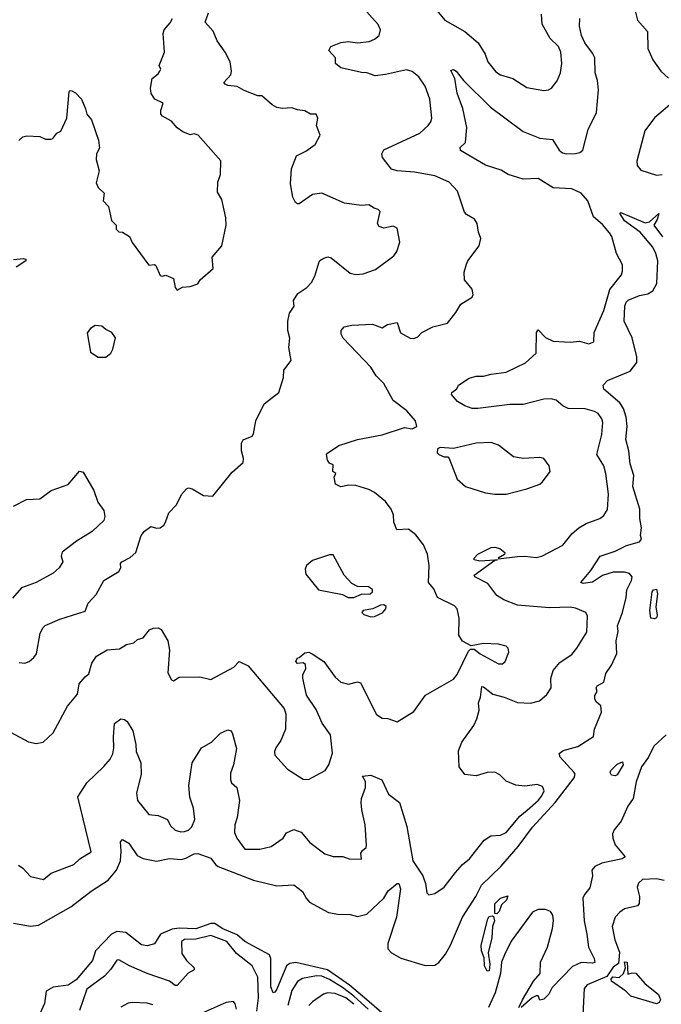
# Model space of a CAD drawing. Extents: x 1690054 to 1842981, y 782881 to 914114.
# Tile 651 of 656: x 1805038 to 1808451, y 882801 to 888038. Entities that reach past the tile are written whole.
import ezdxf

# ---------------------------------------------------------------- set-up
doc = ezdxf.new("R2010")
doc.units = 0

msp = doc.modelspace()

# ---------------------------------------------------------------- linework, layer by layer
at = {"layer": '0CON10XD'}
for points in [[(1808299.6, 888135), (1808323.6, 888035), (1808378, 887975), (1808378.5, 887885), (1808405, 887824.2), (1808448.5, 887765), (1808488, 887728)], [(1804988.8, 884248.8), (1805085, 884197.5), (1805125, 884188.8), (1805162.5, 884195), (1805216.2, 884245), (1805292.4, 884387.6), (1805345, 884450), (1805354.3, 884505), (1805385, 884543.8), (1805405, 884558.8), (1805421.8, 884615), (1805446.7, 884653.3), (1805502.6, 884687.4), (1805568.1, 884691.9), (1805605, 884714.4), (1805645, 884724.2), (1805665, 884742), (1805695, 884750), (1805727.3, 884792.7), (1805747.5, 884802.5), (1805775, 884802.9), (1805790, 884795), (1805825.6, 884735), (1805834.5, 884685), (1805826, 884565), (1805845, 884526.2), (1805855, 884521.2), (1805885, 884541.2), (1805995, 884543.8), (1806055, 884528.8), (1806176.2, 884595), (1806205, 884624), (1806252.3, 884602.3), (1806444.4, 884374.4), (1806452.9, 884345), (1806451.9, 884265), (1806426.7, 884205), (1806399.4, 884165), (1806393.1, 884145), (1806395.6, 884125.6), (1806461.8, 884051.8), (1806545, 883998.6), (1806573.6, 883996.4), (1806662.2, 884045), (1806681.4, 884075), (1806702.3, 884137.7), (1806690.7, 884235), (1806646.2, 884296.2), (1806615, 884370), (1806563.6, 884445), (1806544.4, 884535.6), (1806544.2, 884555), (1806560.5, 884585), (1806558, 884608), (1806545, 884618.1), (1806515, 884614.4), (1806507.1, 884625), (1806515, 884644), (1806525, 884645.7), (1806555, 884670.8), (1806575, 884674.4), (1806594, 884665), (1806655.4, 884625.4), (1806715, 884541.9), (1806745, 884515.5), (1806786.6, 884503.4), (1806835, 884515.7), (1806850.3, 884510.3), (1806935, 884343.3), (1806965, 884324), (1806995, 884322), (1807045, 884304), (1807135, 884358.8), (1807196, 884445), (1807345, 884530.6), (1807364, 884556), (1807425, 884680), (1807435, 884690), (1807455, 884690), (1807487.5, 884665), (1807585, 884612.9), (1807605, 884612.5), (1807620, 884625), (1807638.8, 884675), (1807636.2, 884695), (1807625, 884706.2), (1807585, 884717.1), (1807505, 884721.2), (1807438.3, 884708.3), (1807392.3, 884732.3), (1807374.2, 884765), (1807375.5, 884855.5), (1807365.4, 884905.4), (1807350.8, 884920.8), (1807260.8, 884965), (1807241.1, 885011.1), (1807212.5, 885045), (1807215.5, 885134.5), (1807207.2, 885195), (1807185, 885244.4), (1807145, 885297.8), (1807105, 885328.9), (1807043.8, 885325), (1807027.1, 885365), (1807025.6, 885405), (1807014.4, 885435), (1806983.3, 885475), (1806924.2, 885524.2), (1806895, 885539.5), (1806825, 885560), (1806788.3, 885561.7), (1806745, 885553.8), (1806718.3, 885568.3), (1806711.2, 885605), (1806720, 885625), (1806703.8, 885635), (1806705, 885670), (1806685, 885680), (1806674.2, 885695), (1806670, 885725), (1806675, 885732.5), (1806735, 885774), (1806835, 885805.6), (1806965, 885830.8), (1807085, 885870), (1807125, 885862.5), (1807150, 885875), (1807142.5, 885905), (1807097, 885957), (1807025, 886013.3), (1806975, 886102.5), (1806934.1, 886144.1), (1806905, 886189.5), (1806757.5, 886345), (1806747.3, 886365), (1806747.1, 886385), (1806763.3, 886405), (1806804.2, 886414.2), (1806915, 886418.1), (1806965, 886400), (1806993.6, 886416.4), (1807045, 886427.5), (1807062.8, 886372.8), (1807115, 886344.2), (1807135, 886342), (1807155, 886351.2), (1807175.9, 886374.1), (1807235.8, 886404.2), (1807312.5, 886425), (1807358.3, 886481.7), (1807384.1, 886525.9), (1807445, 886563.3), (1807450, 886575), (1807444, 886605), (1807404.2, 886655), (1807402.5, 886695), (1807415, 886737.5), (1807422, 886755), (1807482, 886835), (1807491.2, 886875), (1807478, 886908), (1807471.2, 886955), (1807457, 886977), (1807415, 887002), (1807404.2, 887015), (1807366.2, 887126.2), (1807322, 887175), (1807245, 887207.3), (1807138, 887228), (1807045, 887234.5), (1807015, 887242.7), (1806967.3, 887305), (1806964.4, 887325), (1806974.2, 887345.8), (1807165.6, 887435), (1807210.4, 887475), (1807224.5, 887495), (1807229.1, 887515), (1807218.9, 887615), (1807195, 887684), (1807161.4, 887735), (1807125, 887763.6), (1807095, 887772.1), (1806983.9, 887746.1), (1806928.9, 887738.9), (1806885, 887755.4), (1806855, 887757.2), (1806745, 887783.1), (1806716.7, 887805), (1806716.7, 887835), (1806682, 887875), (1806693.3, 887895), (1806745, 887916.5), (1806785, 887921.5), (1806835, 887915.5), (1806897.1, 887922.9), (1806925.8, 887935), (1806950.6, 887955), (1806957.7, 887985), (1806945, 888012.2), (1806851.8, 888115)], [(1805035, 884618.8), (1805065, 884616), (1805087.5, 884625), (1805113.3, 884645), (1805126.2, 884665), (1805146.7, 884775), (1805162.5, 884805), (1805173.9, 884816.1), (1805250.5, 884849.5), (1805385, 884892.5), (1805401.2, 884935), (1805445, 884981.2), (1805485, 885056.2), (1805565, 885103.3), (1805576.4, 885123.6), (1805574, 885145), (1805581.2, 885155), (1805625, 885177.5), (1805655, 885203.8), (1805684, 885295), (1805701.7, 885318.3), (1805735, 885343.3), (1805765, 885334), (1805785, 885336.2), (1805805, 885350), (1805813.8, 885366.2), (1805830, 885415), (1805872.3, 885457.7), (1805897.7, 885512.3), (1805925, 885542.5), (1805935, 885547.5), (1805955, 885543.3), (1806015, 885506.7), (1806065, 885503.8), (1806168.3, 885631.7), (1806226.1, 885683.9), (1806228.8, 885705), (1806216.7, 885745), (1806217.5, 885785), (1806227, 885803), (1806275, 885823.8), (1806282, 885835), (1806293.3, 885905), (1806338.6, 885995), (1806416, 886055), (1806441.2, 886135), (1806443.3, 886175), (1806481.2, 886225), (1806470, 886295), (1806474.2, 886345), (1806464.4, 886385), (1806464.4, 886434.4), (1806473.4, 886476.6), (1806498, 886515), (1806493.8, 886545), (1806517.9, 886582.1), (1806565, 886614.4), (1806589.5, 886640.5), (1806607.8, 886675), (1806628.8, 886745), (1806635, 886756.7), (1806655, 886770), (1806676.1, 886776.1), (1806695, 886771.2), (1806795, 886690.8), (1806825, 886682.9), (1806865, 886685.8), (1806931.1, 886708.9), (1807027.5, 886782.5), (1807044.2, 886805), (1807059.2, 886855), (1807045, 886928.8), (1807025, 886939.4), (1806975, 886929.5), (1806948.9, 886938.9), (1806940.6, 886955), (1806955, 887017.5), (1806945, 887028.8), (1806922.5, 887035), (1806895, 887053.3), (1806855, 887050), (1806765, 887062), (1806644.2, 887115.8), (1806595, 887109.4), (1806525, 887059.5), (1806515, 887058.1), (1806505, 887065.7), (1806490, 887095), (1806478.7, 887165), (1806482.7, 887245), (1806509.2, 887315), (1806560.2, 887339.8), (1806610, 887375), (1806636, 887425), (1806625, 887453.3), (1806616.7, 887475), (1806624, 887515), (1806615, 887536.2), (1806585, 887536.2), (1806555, 887553.3), (1806515, 887558), (1806485, 887570), (1806435, 887565.7), (1806405, 887571.9), (1806380, 887585), (1806325, 887634), (1806304.2, 887634.2), (1806231.5, 887661.5), (1806195, 887682.2), (1806145, 887689.1), (1806130, 887695), (1806123.3, 887705), (1806161.1, 887745), (1806164.5, 887765), (1806156.8, 887815), (1806131.1, 887865), (1806087.1, 887925), (1806067.5, 887977.5), (1806023.5, 888025), (1806041.9, 888075)], [(1807248.1, 888098.1), (1807299.2, 888035), (1807405, 887975.7), (1807475.7, 887915), (1807514.4, 887855), (1807527.1, 887815), (1807571.1, 887761.1), (1807595, 887745.7), (1807660, 887725), (1807735, 887678), (1807825, 887661.4), (1807850, 887665), (1807866, 887675), (1807896.9, 887713.1), (1807914.2, 887755), (1807921.9, 887805), (1807915.6, 887865), (1807903.1, 887895), (1807859.1, 887939.1), (1807816.9, 888015), (1807813, 888067)], [(1805031.1, 883541.1), (1805055, 883526), (1805095, 883481.2), (1805165, 883465.8), (1805205, 883498.8), (1805325, 883544), (1805356.7, 883575), (1805418.3, 883611.7), (1805346.5, 883905), (1805395, 883978.9), (1805484.7, 884065.3), (1805518.5, 884105), (1805532.7, 884132.7), (1805538.9, 884165), (1805536.2, 884223.8), (1805542.2, 884295), (1805575, 884320), (1805595, 884316.7), (1805610, 884305), (1805640, 884255), (1805655, 884182.5), (1805656.4, 884145), (1805682.7, 884085), (1805683.2, 884025), (1805658.1, 883925), (1805664.6, 883884.6), (1805725, 883811.2), (1805775, 883806.2), (1805823.3, 883785), (1805840.2, 883750.2), (1805865, 883728.1), (1805895, 883717.8), (1805915, 883720.5), (1805935, 883728.1), (1805953.3, 883745), (1805969.3, 883785), (1805962.7, 883845), (1805943.2, 883903.2), (1805937.8, 883965), (1805955.3, 884085), (1806004.8, 884165.2), (1806058.5, 884195), (1806105, 884243.3), (1806145, 884261.1), (1806162, 884255), (1806169.1, 884239.1), (1806191.4, 884161.4), (1806175.6, 884075), (1806159.3, 884030.7), (1806158.3, 883995), (1806165, 883979.6), (1806191.9, 883955), (1806207.5, 883885), (1806194.5, 883795), (1806181.2, 883755), (1806180, 883715), (1806192.3, 883685), (1806235, 883626.8), (1806314.5, 883625.5), (1806375, 883641.2), (1806438.6, 883685), (1806456.6, 883713.4), (1806495, 883731.4), (1806535, 883717.1), (1806581.4, 883661.4), (1806661.1, 883601.1), (1806705, 883588.1), (1806757.2, 883587.2), (1806790, 883575), (1806855, 883574), (1806851.4, 883605), (1806860.3, 883619.7), (1806881.2, 883635), (1806882, 883648), (1806875.5, 883755), (1806857.1, 883835), (1806854.4, 883874.4), (1806856, 883895), (1806877.8, 883955), (1806876.8, 883986.8), (1806861.2, 884015), (1806905, 884020.6), (1806964.7, 883994.7), (1806999.3, 883919.3), (1807057.5, 883875), (1807096.6, 883746.6), (1807129.2, 883565), (1807181.6, 883485), (1807195.6, 883444.4), (1807203.3, 883393.3), (1807213.8, 883383.8), (1807245, 883390), (1807295, 883424.2), (1807355, 883502.9), (1807393.1, 883545), (1807431.1, 883575), (1807508, 883675), (1807543.5, 883696.5), (1807595, 883700.5), (1807625.8, 883715), (1807698, 883802), (1807736.4, 883833.6), (1807795.7, 883885), (1807815, 883910), (1807827.1, 883937.1), (1807819.3, 883959.3), (1807790.3, 883970.3), (1807725, 883960.9), (1807677.1, 883967.1), (1807625, 883988.8), (1807592.3, 884022.3), (1807565, 884036), (1807525, 884034.2), (1807465, 884016.7), (1807405, 884023.1), (1807374.5, 884065), (1807370.9, 884149.1), (1807388.8, 884195), (1807452.9, 884285), (1807469.7, 884320.3), (1807482, 884365), (1807477.5, 884405), (1807489.6, 884435), (1807495, 884491.2), (1807505, 884489.4), (1807555, 884450.5), (1807615, 884435.4), (1807685, 884406.5), (1807755, 884403.6), (1807803.3, 884415), (1807841.3, 884448.7), (1807864, 884485), (1807862.9, 884535), (1807875, 884576.2), (1807910.3, 884619.7), (1807950, 884645), (1807975, 884662), (1808002, 884695), (1808055, 884780), (1808058.6, 884865), (1808048.8, 884885), (1807995, 884907.5), (1807965, 884913.1), (1807855, 884909.5), (1807685, 884923.4), (1807612.8, 884952.7), (1807575.3, 884975.3), (1807528.6, 885038.6), (1807458.8, 885075), (1807454.5, 885084.5), (1807565, 885163.9), (1807580, 885165), (1807565, 885163.9), (1807485, 885158.1), (1807454.4, 885165), (1807455.5, 885175), (1807475.4, 885195), (1807545, 885231), (1807565, 885232.7), (1807591.2, 885225), (1807618.8, 885205), (1807616.1, 885193.9), (1807583.3, 885175), (1807585, 885170), (1807685, 885183.5), (1807725.5, 885185.5), (1807785, 885177.1), (1807815, 885184.4), (1807926.6, 885243.4), (1807976, 885305), (1808011.4, 885335), (1808050.8, 885359.2), (1808123.8, 885385), (1808145, 885402), (1808165, 885433.3), (1808169.1, 885515), (1808155.5, 885624.5), (1808144, 885665), (1808107.3, 885725), (1808135, 885832.5), (1808139.5, 885895), (1808135, 885916), (1808115, 885944.3), (1808095, 885953.5), (1808045, 885968.5), (1807955, 885970.8), (1807926.9, 885985), (1807891.4, 886015), (1807865, 886021.6), (1807825, 886020.7), (1807715, 885992.2), (1807645, 885991.2), (1807475, 885970.8), (1807445, 885971.1), (1807406, 885985), (1807367.2, 886007.2), (1807333.8, 886045), (1807336.7, 886055), (1807363.3, 886075), (1807372.5, 886095), (1807428.7, 886131.3), (1807465, 886142.5), (1807505, 886142), (1807545, 886153.1), (1807625, 886163.1), (1807727.7, 886212.3), (1807785.7, 886265), (1807785.8, 886374.2), (1807795, 886388), (1807835, 886347.5), (1807875, 886328.9), (1807965, 886322.9), (1808015, 886328.1), (1808065.9, 886314.1), (1808091.2, 886325), (1808093.3, 886375), (1808145, 886491.2), (1808176.4, 886603.6), (1808238, 886682), (1808245, 886700), (1808244.4, 886735), (1808211.9, 886795), (1808186.9, 886885), (1808175, 886904), (1808138.1, 886948.1), (1808089.8, 886989.8), (1808059.5, 887075), (1808025, 887116.2), (1807975, 887138.2), (1807875, 887143.8), (1807795, 887193.1), (1807715, 887190), (1807635.3, 887215.3), (1807598.4, 887238.4), (1807515.7, 887265), (1807382.4, 887342.4), (1807381.2, 887358.8), (1807409.2, 887385), (1807416.4, 887465), (1807394.5, 887565.5), (1807365, 887646.7), (1807352, 887725), (1807331.2, 887768.8), (1807345, 887773.3), (1807358.8, 887765), (1807399.2, 887715), (1807542.3, 887572.3), (1807715, 887444.5), (1807805, 887407.3), (1807871.1, 887401.1), (1807907.5, 887345), (1807925, 887330), (1807945, 887324.6), (1807995, 887326.4), (1808017.5, 887332.5), (1808032.9, 887345), (1808062.2, 887455), (1808105.7, 887545), (1808116.9, 887665), (1808111.6, 887715), (1808098.4, 887755), (1808096.4, 887835), (1808085, 887860), (1808043.8, 887915), (1808026.3, 887955), (1808016.2, 888003.8), (1808016.4, 888045)], [(1805033.8, 887395), (1805054.2, 887415.8), (1805075, 887421.2), (1805145, 887416.7), (1805175, 887402), (1805205, 887402), (1805214, 887406), (1805234.4, 887435.6), (1805256.7, 887445), (1805288, 887515), (1805300, 887655), (1805305, 887662.5), (1805315, 887660), (1805335, 887650), (1805366.2, 887615), (1805388, 887565), (1805394, 887535), (1805420, 887505), (1805457.3, 887397.3), (1805461.2, 887355), (1805445.9, 887324.1), (1805444.2, 887295), (1805460, 887235), (1805445, 887170), (1805455, 887146.2), (1805487.5, 887115), (1805481.2, 887075), (1805510, 887045), (1805525, 886970), (1805550, 886945), (1805550, 886925), (1805565, 886910), (1805585, 886907.5), (1805622.5, 886885), (1805635, 886852.5), (1805725, 886732.5), (1805755, 886736.7), (1805761.7, 886731.7), (1805785, 886677.5), (1805795, 886673.3), (1805815, 886680), (1805855, 886662.5), (1805864.2, 886614.2), (1805875, 886600), (1805903.6, 886616.4), (1805945, 886620), (1805985, 886632.5), (1805996.7, 886655), (1806066.7, 886715), (1806062, 886775), (1806112, 886835), (1806136, 886945), (1806133.8, 886983.8), (1806112.3, 887082.3), (1806089.5, 887120.5), (1806092, 887175), (1806106, 887215), (1806108.3, 887288.3), (1805987.5, 887425), (1805965, 887431.2), (1805945, 887426.7), (1805905, 887441.2), (1805875, 887464), (1805845, 887498.8), (1805796.7, 887525), (1805788.8, 887535), (1805788.8, 887555), (1805800, 887595), (1805755.9, 887615.9), (1805736.2, 887645), (1805733.9, 887673.9), (1805742, 887725), (1805775, 887750), (1805783.8, 887765), (1805787.5, 887775), (1805780, 887795), (1805807.5, 887865), (1805800, 887965), (1805806.7, 887985), (1805838.8, 888021.2), (1805850, 888045)], [(1808519.4, 887605), (1808415, 887516.5), (1808362.9, 887447.1), (1808320, 887285), (1808322.2, 887262.2), (1808341.7, 887238.3), (1808425, 887212), (1808455, 887215.8)], [(1805005, 883232.7), (1805095, 883216), (1805137.2, 883222.7), (1805309.7, 883320.3), (1805417.8, 883402.2), (1805507.9, 883462.1), (1805553.3, 883515), (1805572.9, 883565), (1805578.1, 883615), (1805574.5, 883665.5), (1805585, 883678), (1805618, 883658), (1805662.6, 883592.6), (1805695, 883576.7), (1805765, 883562.7), (1805835, 883576), (1805898, 883572), (1805921.9, 883578.1), (1805965, 883602.1), (1805985, 883603.2), (1806055, 883579), (1806078.5, 883545), (1806093.6, 883533.6), (1806280.8, 883460.8), (1806405, 883431.5), (1806495, 883437.3), (1806541.2, 883401.2), (1806561.1, 883365), (1806580, 883345), (1806679.9, 883289.9), (1806729.6, 883280.4), (1806795, 883279.5), (1806835, 883268.1), (1806885, 883280), (1806974.2, 883365), (1806998.1, 883405), (1807045, 883444), (1807055, 883443.8), (1807063.5, 883415), (1807042.8, 883265), (1806995.5, 883125.5), (1806996.1, 883096.1), (1807015.6, 883075), (1807065, 883047.1), (1807195, 883007.8), (1807245, 883010), (1807266.3, 883023.7), (1807302.8, 883067.2), (1807330, 883115), (1807393.8, 883265), (1807464.6, 883375), (1807494.3, 883435.7), (1807596.6, 883535), (1807688.8, 883641.2), (1807765, 883743.7), (1807886.2, 883873.8), (1807986.5, 884005), (1807991.8, 884025), (1807987.9, 884035), (1807912.5, 884115), (1807908, 884135), (1807928.9, 884151.1), (1808007.2, 884172.8), (1808089.4, 884225), (1808094.5, 884265), (1808133.3, 884355), (1808128.8, 884388.8), (1808105, 884408.1), (1808096.2, 884425), (1808096.4, 884443.6), (1808108.6, 884465), (1808103.3, 884485), (1808108.6, 884495), (1808144.2, 884515), (1808155, 884561.2), (1808185.3, 884604.7), (1808213.3, 884666.7), (1808209.6, 884735), (1808220.7, 884785), (1808218, 884815), (1808243.4, 884885), (1808264.1, 884965), (1808267.1, 885005), (1808292.8, 885055), (1808295.3, 885075.3), (1808282.1, 885092.1), (1808255, 885100), (1808195, 885099.8), (1808138.3, 885081.7), (1808085, 885046.2), (1808035, 885040), (1808022.5, 885045), (1808075, 885108.6), (1808126, 885184), (1808205, 885210.6), (1808265, 885241.8), (1808335, 885261.1), (1808345.6, 885274.4), (1808339.4, 885295), (1808344.5, 885335), (1808336.5, 885385), (1808336.7, 885435), (1808299.2, 885555), (1808303.7, 885613.7), (1808284.4, 885675.6), (1808277.2, 885745), (1808262.5, 885805), (1808268.2, 885875), (1808264.2, 885925), (1808249.6, 885969.6), (1808230.1, 886000.1), (1808145, 886073.8), (1808142, 886095), (1808165, 886119.4), (1808285, 886168.6), (1808320.6, 886215), (1808321.2, 886245), (1808295, 886345.8), (1808252.4, 886435), (1808256.3, 886515), (1808263.1, 886535), (1808275, 886546), (1808335, 886572.2), (1808379.7, 886580.3), (1808405, 886596.2), (1808426.7, 886635), (1808431.4, 886755), (1808422.2, 886795), (1808405, 886828.1), (1808337.6, 886907.6), (1808255, 886968.5), (1808230.5, 887009.5), (1808235, 887013.3), (1808365, 886957.1), (1808387.1, 886962.9), (1808437, 887007), (1808429.2, 886975), (1808410, 886945), (1808457.1, 886882.9)], [(1805005, 886762.9), (1805057.7, 886767.7), (1805070, 886765), (1805070, 886755), (1805018.8, 886721.2)], [(1805495, 886243.3), (1805522.5, 886265), (1805532.5, 886285), (1805546.4, 886346.4), (1805527.5, 886375), (1805495, 886390), (1805475, 886407.5), (1805438.3, 886411.7), (1805413.6, 886396.4), (1805397, 886373), (1805415, 886270), (1805455, 886243.3), (1805495, 886243.3)], [(1807625, 885514), (1807735, 885543.3), (1807805, 885567.5), (1807819.3, 885580.7), (1807860, 885635), (1807853.3, 885665), (1807825, 885703.8), (1807805, 885710), (1807715, 885704.2), (1807665, 885712.9), (1807584.4, 885774.4), (1807545, 885789.2), (1807465, 885785.7), (1807345, 885756.7), (1807275, 885762.5), (1807260, 885755), (1807257.5, 885735), (1807267.5, 885725), (1807295, 885713.3), (1807315, 885712.5), (1807322.5, 885705), (1807364.2, 885595), (1807408.8, 885555), (1807515, 885522), (1807565, 885514), (1807625, 885514)], [(1805005, 885450.8), (1805073.2, 885486.8), (1805145, 885490), (1805205, 885534.3), (1805294.5, 885565.5), (1805355, 885637.5), (1805375, 885632.5), (1805432, 885535), (1805452.3, 885472.3), (1805485, 885427.5), (1805490.8, 885395), (1805485.8, 885375), (1805423.4, 885316.6), (1805340, 885265), (1805263.5, 885206.5), (1805257.5, 885185), (1805266.2, 885155), (1805247.1, 885122.9), (1805215, 885093.8), (1805125.5, 885044.5), (1805047, 885017), (1804999.1, 884960.9)], [(1806785, 884964.2), (1806815, 884964.5), (1806855, 884982.5), (1806901.2, 884985), (1806914, 884995), (1806915, 885007.5), (1806892.3, 885022.3), (1806835, 885023.8), (1806805, 885040), (1806763.4, 885083.4), (1806705, 885192.5), (1806685, 885192.5), (1806595, 885162), (1806563.3, 885135), (1806556.7, 885115), (1806559.3, 885089.3), (1806626.2, 885006.2), (1806755, 884981.2), (1806785, 884964.2)], [(1808415, 884851.5), (1808394.7, 884855), (1808389.6, 884895), (1808401.1, 884995), (1808409.2, 885005), (1808425, 885009.4), (1808431.1, 884985), (1808422.2, 884915), (1808428.8, 884871.2), (1808425, 884856.2), (1808415, 884851.5)], [(1806905, 884862.9), (1806925, 884863.8), (1806966.8, 884883.2), (1806985.6, 884904.4), (1806986.8, 884916.8), (1806975.4, 884925.4), (1806957.5, 884925), (1806916, 884904), (1806863.8, 884895), (1806856.7, 884885), (1806867.5, 884875), (1806905, 884862.9)], [(1808475.9, 884234.1), (1808411.6, 884175), (1808383.3, 884115), (1808345, 884064.5), (1808317.4, 883985), (1808301.2, 883895), (1808271.9, 883855), (1808236.7, 883775), (1808200, 883730), (1808191.3, 883708.7), (1808192.2, 883685), (1808205, 883648.6), (1808258.8, 883585), (1808242.5, 883575), (1808135, 883552.5), (1808096.4, 883533.6), (1808080.8, 883515), (1808084.2, 883484.2), (1808069.8, 883420.2), (1808041.4, 883385), (1808033.6, 883365), (1808040, 883245), (1808054.7, 883175), (1808062.5, 883105), (1808093.1, 883045), (1808096.4, 883023.6), (1808085, 883019.5), (1808025, 883024), (1807978.5, 883001.5), (1807869.7, 882890.3), (1807852, 882855), (1807825, 882828.8), (1807805, 882823.3), (1807795.9, 882845.9), (1807785, 882847.1), (1807763.6, 882836.4), (1807705, 882783.8)], [(1808205, 884016.4), (1808185, 884020.6), (1808177.9, 884035), (1808181.6, 884045), (1808215, 884078.2), (1808245, 884091.4), (1808247.5, 884075), (1808215, 884022.3), (1808205, 884016.4)], [(1808465, 883460.5), (1808425, 883467.8), (1808351.2, 883465), (1808329.2, 883445), (1808321.4, 883425), (1808334.6, 883374.6), (1808333.3, 883336.7), (1808324.4, 883325.6), (1808308.9, 883321.1), (1808255, 883308.5), (1808229.1, 883290.9), (1808205.6, 883265), (1808188.5, 883215), (1808203.1, 883145), (1808228.2, 883078.2), (1808222.1, 883017.9), (1808195, 882998.5), (1808161.4, 882948.6), (1808055.7, 882905), (1808040, 882885), (1808029.1, 882675)], [(1807575, 883282.9), (1807564.4, 883284.4), (1807565.4, 883335), (1807595.8, 883365), (1807635, 883377.5), (1807626.7, 883355), (1807600.5, 883329.5), (1807588.6, 883295), (1807575, 883282.9)], [(1807693.3, 882785), (1807712, 882825), (1807770.8, 882925), (1807805.7, 882965.7), (1807807.5, 883025), (1807845.9, 883105), (1807871.1, 883205), (1807876.7, 883245), (1807873.8, 883275), (1807861.1, 883295), (1807835, 883305.5), (1807795, 883306.3), (1807765, 883291), (1807652.8, 883137.2), (1807616.1, 883063.9), (1807600.7, 883025), (1807594.4, 882965), (1807567, 882863), (1807531.3, 882785)], [(1807525, 882976.7), (1807510.5, 883005), (1807508.3, 883048.3), (1807494.8, 883084.8), (1807491.6, 883115), (1807528.1, 883255), (1807535, 883268.2), (1807551.7, 883271.7), (1807558.3, 883268.3), (1807563.6, 883245), (1807553.4, 883215), (1807548.7, 883155), (1807529.6, 883075), (1807539.2, 883015), (1807535, 882978.8), (1807525, 882976.7)], [(1806988.4, 882735), (1806883.5, 882825), (1806792.3, 882902.3), (1806674.6, 882984.6), (1806506.7, 883023.3), (1806475, 883019), (1806457, 883005), (1806405, 882882.5), (1806395, 882865.6), (1806385, 882861.4), (1806374.2, 882894.2), (1806372.8, 883045), (1806366.1, 883065), (1806235.3, 883135), (1806195, 883170.3), (1806115, 883205.2), (1806075, 883230.8), (1806055, 883230.2), (1805975, 883202.3), (1805885, 883206.8), (1805848.5, 883201.5), (1805786.6, 883173.4), (1805755, 883122.5), (1805715, 883112.5), (1805685, 883117.8), (1805602.8, 883182.8), (1805555, 883187.7), (1805525, 883174.4), (1805440.8, 883085), (1805425.2, 883035), (1805338.6, 882931.4), (1805295, 882903), (1805215, 882891.5), (1805178.1, 882871.9), (1805169.6, 882805), (1805120, 882695)], [(1806299.6, 882765), (1806307.1, 882835), (1806304.7, 882945), (1806275, 883006.7), (1806190.9, 883070.9), (1806138.8, 883135), (1806055, 883166.8), (1805975, 883147.7), (1805915, 883145.3), (1805898.6, 883135), (1805900.6, 883070.6), (1805924.2, 883035), (1805965, 882996), (1805965.8, 882985), (1805933.7, 882966.3), (1805875, 882900.9), (1805865, 882901.1), (1805835, 882924.6), (1805715.2, 882965.2), (1805620.8, 883005), (1805565, 883037.1), (1805555, 883036.2), (1805522.7, 882987.3), (1805489.2, 882950.9), (1805395, 882882.5), (1805355, 882767.5)], [(1808425, 882804.4), (1808288.8, 882845), (1808261.9, 882871.9), (1808185, 882923.8), (1808184.3, 882935.7), (1808192.7, 882947.3), (1808227, 882943), (1808250, 882965), (1808260, 882995), (1808255, 883026.7), (1808268.8, 883025), (1808271.7, 882961.7), (1808295, 882968.8), (1808315, 882966.9), (1808362.6, 882912.6), (1808435, 882854.2), (1808447.1, 882825), (1808439.5, 882810.5), (1808425, 882804.4)], [(1806891.1, 882775), (1806815, 882845.3), (1806755, 882890.9), (1806685, 882932.9), (1806645, 882950.6), (1806616.6, 882953.4), (1806541.6, 882938.4), (1806515, 882922.2), (1806486, 882874), (1806464.3, 882795)], [(1806815, 882801.1), (1806771.7, 882835), (1806715, 882858.6), (1806675, 882861.8), (1806654.4, 882855), (1806594.4, 882815), (1806574.8, 882795.2)], [(1805745, 882797.9), (1805715, 882806.7), (1805635, 882811.4), (1805615, 882807.1), (1805575, 882785.7)], [(1806191.2, 882775), (1806184.4, 882804.4), (1806175.6, 882815.6), (1806135, 882810), (1805992.6, 882747.4)]]:
    msp.add_lwpolyline(points, dxfattribs=at)

doc.saveas('drawing.dxf')
